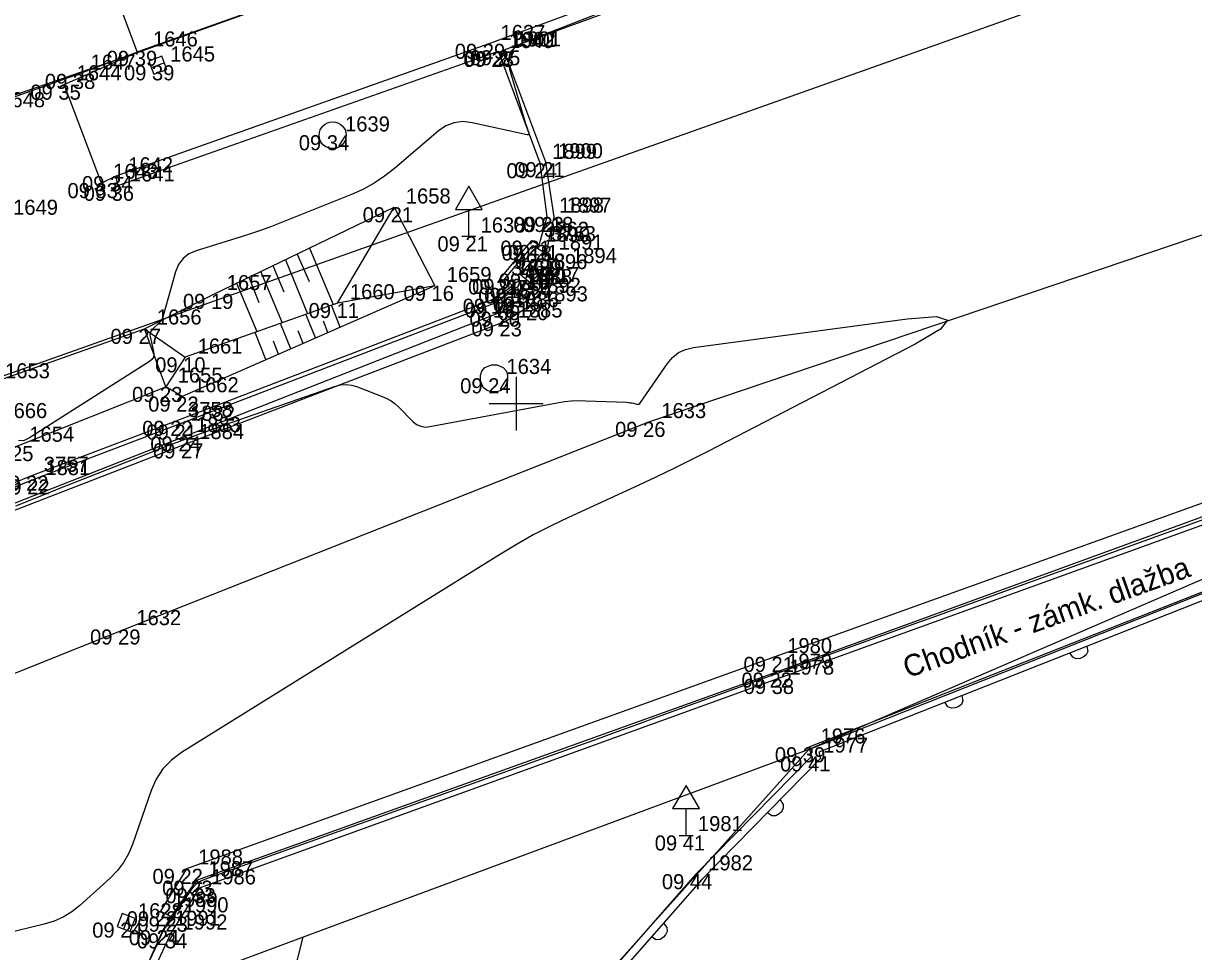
# Model space of a CAD drawing. Extents: x -703403 to -701924, y -1022520 to -1021856.
# Drawn here: x -702934.16 to -702912.41, y -1021985.19 to -1021967.93 of the extents above; entities that cross this region are included whole.
import ezdxf

# ---------------------------------------------------------------- set-up
doc = ezdxf.new("R2010")
doc.units = 0
for name, color, linetype in [('Ex_Minor Contours', 7, 'Continuous'), ('Z_body', 7, 'Continuous'), ('Z_body_cisla', 7, 'Continuous'), ('Z_body_vysky_redukovane', 7, 'Continuous'), ('Z_budova', 7, 'Continuous'), ('Z_chodnik', 7, 'Continuous'), ('Z_dopravni_znacky', 7, 'Continuous'), ('Z_hektometricka_sit', 7, 'Continuous'), ('Z_hrany_paty', 7, 'Continuous'), ('Z_katastr_hranice', 7, 'Continuous'), ('Z_katastr_vnitrni_kresba', 7, 'Continuous'), ('Z_komunikace', 7, 'Continuous'), ('Z_komunikace_osa', 7, 'Continuous'), ('Z_obruba', 7, 'Continuous'), ('Z_ploty', 7, 'Continuous'), ('Z_ploty_znacky', 7, 'Continuous'), ('Z_popisy', 7, 'Continuous'), ('Z_rozhranni', 7, 'Continuous'), ('Z_site_kanalizace_znaky', 7, 'Continuous'), ('Z_technicke_srafy', 7, 'Continuous'), ('Z_vstupy', 7, 'Continuous'), ('Z_zelen_jednotliva', 7, 'Continuous'), ('Z_zlabek', 7, 'Continuous')]:
    doc.layers.add(name, color=color, linetype=linetype)

# ---------------------------------------------------------------- blocks, each defined once
blk = doc.blocks.new('POINT_DISPLAY')
blk.add_line((0, 0), (0, 0))
blk = doc.blocks.new('Z10001')
blk.add_circle((0, 0), 0.25)
blk = doc.blocks.new('Z620')
for p, q in [((-0.17, 0.2), (-0.05, 0.25)), ((-0.05, 0.25), (0.05, 0.25)), ((0.05, 0.25), (0.17, 0.2)), ((-0.25, 0.05), (-0.23, 0.13)), ((-0.25, -0.05), (-0.25, 0.05)), ((-0.23, 0.13), (-0.17, 0.2)), ((0.17, 0.2), (0.23, 0.13)), ((0.23, 0.13), (0.25, 0.05)), ((0.25, 0.05), (0.25, -0.05)), ((-0.2, -0.17), (-0.25, -0.05)), ((-0.13, -0.23), (-0.2, -0.17)), ((0.2, -0.17), (0.13, -0.23)), ((0.25, -0.05), (0.2, -0.17)), ((-0.05, -0.25), (-0.13, -0.23)), ((0.05, -0.25), (-0.05, -0.25)), ((0.13, -0.23), (0.05, -0.25))]:
    blk.add_line(p, q)
blk = doc.blocks.new('Z46260')
for p, q in [((0.13, 0.13), (-0.13, 0.13)), ((-0.13, 0.13), (-0.13, -0.13)), ((0.13, 0), (-0.13, 0)), ((0.13, -0.13), (0.13, 0.13)), ((-0.13, -0.13), (0.13, -0.13))]:
    blk.add_line(p, q)
blk = doc.blocks.new('Z527')
for p, q in [((0, 0.93), (-0.25, 0.5)), ((0.25, 0.5), (0, 0.93)), ((-0.25, 0.5), (0.25, 0.5)), ((0, 0), (0, 0.5)), ((-0.13, 0), (0.13, 0))]:
    blk.add_line(p, q)
blk = doc.blocks.new('Z216')
for p, q in [((-0.17, 0), (-0.15, 0.1)), ((-0.15, 0.1), (-0.1, 0.15)), ((-0.1, 0.15), (-0.03, 0.17)), ((-0.03, 0.17), (0.03, 0.17)), ((0.03, 0.17), (0.1, 0.15)), ((0.1, 0.15), (0.15, 0.1)), ((0.15, 0.1), (0.17, 0))]:
    blk.add_line(p, q)

msp = doc.modelspace()

# ---------------------------------------------------------------- linework, layer by layer
at = {"layer": 'Ex_Minor Contours'}
for points in [[(-702920.837, -1021966.717), (-702924.888, -1021968.297), (-702925.031, -1021968.377), (-702925.118, -1021968.485), (-702925.15, -1021968.619), (-702925.125, -1021968.782), (-702924.823, -1021969.792), (-702924.817, -1021969.814), (-702924.81, -1021969.837), (-702924.802, -1021969.859), (-702924.795, -1021969.881), (-702924.765, -1021969.969), (-702924.761, -1021969.987), (-702924.765, -1021969.999), (-702924.776, -1021970.004), (-702924.795, -1021970.002), (-702925.817, -1021969.777), (-702925.99, -1021969.758), (-702926.153, -1021969.777), (-702926.306, -1021969.837), (-702926.45, -1021969.935), (-702927.259, -1021970.628), (-702927.445, -1021970.774), (-702927.641, -1021970.904), (-702927.847, -1021971.018), (-702928.063, -1021971.114), (-702929.362, -1021971.633), (-702929.546, -1021971.705), (-702929.733, -1021971.773), (-702929.92, -1021971.837), (-702930.109, -1021971.898), (-702930.948, -1021972.158), (-702931.084, -1021972.217), (-702931.192, -1021972.302), (-702931.274, -1021972.413), (-702931.33, -1021972.55), (-702931.563, -1021973.369), (-702931.576, -1021973.407), (-702931.594, -1021973.442), (-702931.617, -1021973.474), (-702931.644, -1021973.504), (-702931.762, -1021973.616), (-702931.786, -1021973.646), (-702931.801, -1021973.678), (-702931.807, -1021973.713), (-702931.802, -1021973.752), (-702931.738, -1021974.031), (-702931.732, -1021974.087), (-702931.743, -1021974.137), (-702931.77, -1021974.18), (-702931.813, -1021974.216), (-702934.045, -1021975.64), (-702934.155, -1021975.69), (-702934.25, -1021975.689)], [(-702934.3, -1021976.899), (-702933.907, -1021976.744), (-702933.513, -1021976.588), (-702931.89, -1021975.945), (-702931.521, -1021975.801), (-702931.151, -1021975.661), (-702930.778, -1021975.524), (-702930.405, -1021975.391), (-702928.374, -1021974.68), (-702928.267, -1021974.652), (-702928.161, -1021974.644), (-702928.054, -1021974.656), (-702927.948, -1021974.687), (-702927.488, -1021974.866), (-702927.403, -1021974.904), (-702927.324, -1021974.95), (-702927.25, -1021975.004), (-702927.182, -1021975.066), (-702926.918, -1021975.331), (-702926.849, -1021975.387), (-702926.773, -1021975.422), (-702926.691, -1021975.436), (-702926.602, -1021975.429), (-702924.234, -1021974.985), (-702924.102, -1021974.964), (-702923.969, -1021974.95), (-702923.836, -1021974.944), (-702923.702, -1021974.946), (-702922.944, -1021974.976), (-702922.92, -1021974.978), (-702922.897, -1021974.98), (-702922.874, -1021974.984), (-702922.851, -1021974.989), (-702922.759, -1021975.01), (-702922.737, -1021975.012), (-702922.718, -1021975.008), (-702922.701, -1021974.998), (-702922.687, -1021974.981), (-702922.187, -1021974.255), (-702922.091, -1021974.141), (-702921.979, -1021974.053), (-702921.85, -1021973.993), (-702921.705, -1021973.959), (-702917.732, -1021973.426), (-702917.187, -1021973.384), (-702916.981, -1021973.448), (-702917.113, -1021973.619), (-702917.583, -1021973.897), (-702921.422, -1021975.883), (-702921.743, -1021976.047), (-702922.066, -1021976.206), (-702922.39, -1021976.363), (-702922.717, -1021976.515), (-702924.025, -1021977.117), (-702924.35, -1021977.272), (-702924.669, -1021977.437), (-702924.983, -1021977.613), (-702925.292, -1021977.798), (-702931.219, -1021981.489), (-702931.407, -1021981.628), (-702931.565, -1021981.793), (-702931.69, -1021981.983), (-702931.785, -1021982.197), (-702932.132, -1021983.197), (-702932.205, -1021983.372), (-702932.298, -1021983.534), (-702932.41, -1021983.682), (-702932.543, -1021983.818), (-702933.113, -1021984.333), (-702933.261, -1021984.451), (-702933.42, -1021984.548), (-702933.59, -1021984.625), (-702933.771, -1021984.68), (-702935.307, -1021985.052)], [(-702931.938, -1021985.626), (-702931.669, -1021985.045), (-702931.657, -1021985.02), (-702931.646, -1021984.996), (-702931.634, -1021984.971), (-702931.623, -1021984.946), (-702931.578, -1021984.846), (-702931.566, -1021984.821), (-702931.553, -1021984.797), (-702931.538, -1021984.774), (-702931.523, -1021984.751), (-702931.44, -1021984.636), (-702931.426, -1021984.616), (-702931.412, -1021984.596), (-702931.399, -1021984.576), (-702931.385, -1021984.556), (-702931.332, -1021984.475), (-702931.319, -1021984.454), (-702931.306, -1021984.434), (-702931.292, -1021984.414), (-702931.279, -1021984.394), (-702931.03, -1021984.032), (-702930.98, -1021983.97), (-702930.923, -1021983.918), (-702930.858, -1021983.876), (-702930.785, -1021983.843), (-702923.835, -1021981.356), (-702923.468, -1021981.225), (-702923.101, -1021981.092), (-702922.735, -1021980.959), (-702922.369, -1021980.826), (-702920.905, -1021980.29), (-702920.538, -1021980.157), (-702920.172, -1021980.024), (-702919.806, -1021979.891), (-702919.439, -1021979.759), (-702917.939, -1021979.22), (-702917.567, -1021979.086), (-702917.195, -1021978.952), (-702916.823, -1021978.818), (-702916.451, -1021978.683), (-702909.467, -1021976.155)]]:
    msp.add_lwpolyline(points, dxfattribs=at)
at = {"layer": 'Z_budova'}
msp.add_line((-702926.22, -1021966.39), (-702931.98, -1021968.44), dxfattribs=at)
at = {"layer": 'Z_chodnik'}
for p, q in [((-702925.51, -1021968.31), (-702932.44, -1021970.77)), ((-702933.4, -1021969.07), (-702931.98, -1021968.44)), ((-702932.71, -1021970.9), (-702933.4, -1021969.07)), ((-702932.44, -1021970.77), (-702932.71, -1021970.9))]:
    msp.add_line(p, q, dxfattribs=at)
at = {"layer": 'Z_hektometricka_sit'}
for p, q in [((-702925, -1021974.5), (-702925, -1021975.5)), ((-702925.5, -1021975), (-702924.5, -1021975))]:
    msp.add_line(p, q, dxfattribs=at)
at = {"layer": 'Z_hrany_paty'}
for p, q in [((-702930.61, -1021972.96), (-702927.27, -1021971.35)), ((-702928.32, -1021973.13), (-702927.27, -1021971.35)), ((-702927.27, -1021971.35), (-702926.51, -1021972.81)), ((-702926.51, -1021972.81), (-702931.21, -1021974.87)), ((-702926.51, -1021972.81), (-702928.32, -1021973.13)), ((-702931.91, -1021973.61), (-702930.61, -1021972.96)), ((-702928.32, -1021973.13), (-702931.15, -1021974.14)), ((-702931.91, -1021973.61), (-702931.15, -1021974.14)), ((-702931.15, -1021974.14), (-702931.51, -1021974.69)), ((-702931.21, -1021974.87), (-702931.51, -1021974.69))]:
    msp.add_line(p, q, dxfattribs=at)
at = {"layer": 'Z_katastr_hranice'}
for p, q in [((-702859.3, -1021955.41), (-702919.56, -1021981.43)), ((-702938.33, -1021975.83), (-702894.96, -1021960.43)), ((-702932.04, -1021968.47), (-702926.31, -1021966.42)), ((-702937.49, -1021970.36), (-702932.04, -1021968.47)), ((-702919.56, -1021981.43), (-702908.85, -1021977.18)), ((-702919.56, -1021981.43), (-702928.96, -1021984.92)), ((-702924.28, -1021986.7), (-702919.56, -1021981.43)), ((-702928.96, -1021984.92), (-702941.75, -1021989.68)), ((-702929.89, -1021988.62), (-702928.96, -1021984.92))]:
    msp.add_line(p, q, dxfattribs=at)
at = {"layer": 'Z_katastr_vnitrni_kresba'}
msp.add_line((-702932.04, -1021968.47), (-702936.3, -1021957.03), dxfattribs=at)
at = {"layer": 'Z_komunikace'}
for p, q in [((-702919.31, -1021966.26), (-702925.23, -1021968.43)), ((-702924.45, -1021970.51), (-702925.23, -1021968.43)), ((-702924.29, -1021971.53), (-702924.45, -1021970.51)), ((-702924.44, -1021972.21), (-702924.29, -1021971.53)), ((-702924.18, -1021972.46), (-702924.44, -1021972.21)), ((-702924.73, -1021973.17), (-702924.18, -1021972.46)), ((-702925.2, -1021973.47), (-702924.73, -1021973.17)), ((-702931.12, -1021975.74), (-702925.2, -1021973.47)), ((-702937.43, -1021978.19), (-702931.12, -1021975.74)), ((-702908.28, -1021975.66), (-702920.18, -1021980)), ((-702920.18, -1021980), (-702930.95, -1021983.87)), ((-702930.95, -1021983.87), (-702931.41, -1021984.54)), ((-702931.41, -1021984.54), (-702931.57, -1021984.79)), ((-702931.57, -1021984.79), (-702932.38, -1021986.62))]:
    msp.add_line(p, q, dxfattribs=at)
at = {"layer": 'Z_komunikace_osa'}
for p, q in [((-702922.53, -1021975.34), (-702910.08, -1021971.13)), ((-702932.29, -1021979.2), (-702922.53, -1021975.34)), ((-702938.42, -1021981.65), (-702932.29, -1021979.2))]:
    msp.add_line(p, q, dxfattribs=at)
at = {"layer": 'Z_obruba'}
for p, q in [((-702919.42, -1021966.06), (-702925.51, -1021968.31)), ((-702925.35, -1021968.46), (-702932.41, -1021970.95)), ((-702924.55, -1021970.53), (-702925.33, -1021968.45)), ((-702924.42, -1021971.53), (-702924.55, -1021970.53)), ((-702932.44, -1021970.77), (-702932.41, -1021970.95)), ((-702924.57, -1021972.05), (-702924.42, -1021971.53)), ((-702925.31, -1021972.69), (-702924.71, -1021971.97)), ((-702924.71, -1021971.97), (-702924.57, -1021972.05)), ((-702925.12, -1021972.85), (-702925.31, -1021972.69)), ((-702925.41, -1021973.05), (-702925.12, -1021972.85)), ((-702931.32, -1021975.32), (-702925.41, -1021973.05)), ((-702925.26, -1021973.29), (-702924.85, -1021973.01)), ((-702924.85, -1021973.01), (-702924.73, -1021973.17)), ((-702931.17, -1021975.61), (-702925.26, -1021973.29)), ((-702934, -1021976.34), (-702931.32, -1021975.32)), ((-702937.48, -1021978.09), (-702931.17, -1021975.61)), ((-702908.24, -1021975.81), (-702920.14, -1021980.12)), ((-702937.6, -1021977.79), (-702934, -1021976.34)), ((-702920.14, -1021980.12), (-702930.89, -1021984.01)), ((-702930.89, -1021984.01), (-702931.42, -1021984.85)), ((-702931.42, -1021984.85), (-702932.25, -1021986.64))]:
    msp.add_line(p, q, dxfattribs=at)
at = {"layer": 'Z_ploty'}
for p, q in [((-702908.79, -1021977.14), (-702919.56, -1021981.39)), ((-702908.73, -1021977.28), (-702919.37, -1021981.48)), ((-702919.56, -1021981.39), (-702919.51, -1021981.56)), ((-702919.51, -1021981.56), (-702921.66, -1021983.75)), ((-702919.34, -1021981.6), (-702921.55, -1021983.85)), ((-702919.37, -1021981.48), (-702919.34, -1021981.6)), ((-702921.66, -1021983.75), (-702924.26, -1021986.71)), ((-702921.55, -1021983.85), (-702924.17, -1021986.83))]:
    msp.add_line(p, q, dxfattribs=at)
at = {"layer": 'Z_rozhranni'}
for p, q in [((-702934.73, -1021974.61), (-702931.91, -1021973.61)), ((-702931.51, -1021974.69), (-702931.91, -1021973.61)), ((-702934.28, -1021975.79), (-702931.51, -1021974.69))]:
    msp.add_line(p, q, dxfattribs=at)
at = {"layer": 'Z_technicke_srafy'}
for p, q in [((-702929.07, -1021972.22), (-702928.85, -1021972.73)), ((-702928.84, -1021972.11), (-702928.4, -1021973.16)), ((-702929.52, -1021972.43), (-702929.32, -1021972.92)), ((-702929.29, -1021972.33), (-702928.88, -1021973.33)), ((-702929.97, -1021972.65), (-702929.78, -1021973.12)), ((-702929.75, -1021972.54), (-702929.35, -1021973.5)), ((-702930.2, -1021972.76), (-702929.82, -1021973.66)), ((-702928.73, -1021973.78), (-702928.91, -1021973.34)), ((-702928.27, -1021973.58), (-702928.43, -1021973.17)), ((-702929.19, -1021973.98), (-702929.38, -1021973.51)), ((-702928.5, -1021973.68), (-702928.58, -1021973.47)), ((-702929.65, -1021974.18), (-702929.85, -1021973.68)), ((-702928.96, -1021973.88), (-702929.05, -1021973.65)), ((-702929.42, -1021974.08), (-702929.51, -1021973.84))]:
    msp.add_line(p, q, dxfattribs=at)
at = {"layer": 'Z_vstupy'}
for p, q in [((-702933.13, -1021968.87), (-702931.98, -1021968.44)), ((-702936.2, -1021969.96), (-702933.13, -1021968.87))]:
    msp.add_line(p, q, dxfattribs=at)
at = {"layer": 'Z_zlabek'}
for p, q in [((-702925.21, -1021972.68), (-702924.69, -1021972.06)), ((-702924.69, -1021972.06), (-702924.44, -1021972.21)), ((-702925.01, -1021972.86), (-702925.21, -1021972.68)), ((-702925.37, -1021973.12), (-702925.01, -1021972.86)), ((-702931.29, -1021975.39), (-702925.37, -1021973.12)), ((-702933.98, -1021976.41), (-702931.29, -1021975.39)), ((-702908.37, -1021975.46), (-702920.19, -1021979.71)), ((-702937.58, -1021977.86), (-702933.98, -1021976.41)), ((-702920.19, -1021979.71), (-702931.13, -1021983.65)), ((-702931.13, -1021983.65), (-702931.61, -1021984.44)), ((-702931.61, -1021984.44), (-702931.41, -1021984.54))]:
    msp.add_line(p, q, dxfattribs=at)

# ---------------------------------------------------------------- block references
at = {"layer": 'Z_body'}
for p in [(-702925.51, -1021968.31), (-702931.98, -1021968.44), (-702925.35, -1021968.46), (-702925.33, -1021968.45), (-702925.23, -1021968.43), (-702931.66, -1021968.71), (-702933.13, -1021968.87), (-702933.4, -1021969.07), (-702928.41, -1021970.01), (-702924.55, -1021970.53), (-702924.45, -1021970.51), (-702932.71, -1021970.9), (-702932.44, -1021970.77), (-702932.41, -1021970.95), (-702927.27, -1021971.35), (-702924.42, -1021971.53), (-702924.29, -1021971.53), (-702925.88, -1021971.89), (-702924.71, -1021971.97), (-702924.69, -1021972.06), (-702924.57, -1021972.05), (-702924.44, -1021972.21), (-702924.18, -1021972.46), (-702925.31, -1021972.69), (-702925.21, -1021972.68), (-702924.74, -1021972.58), (-702926.51, -1021972.81), (-702925.12, -1021972.85), (-702925.01, -1021972.86), (-702930.61, -1021972.96), (-702928.32, -1021973.13), (-702925.41, -1021973.05), (-702925.37, -1021973.12), (-702924.85, -1021973.01), (-702925.26, -1021973.29), (-702924.73, -1021973.17), (-702925.2, -1021973.47), (-702931.91, -1021973.61), (-702931.15, -1021974.14), (-702925.41, -1021974.53), (-702931.51, -1021974.69), (-702931.21, -1021974.87), (-702931.32, -1021975.32), (-702931.29, -1021975.39), (-702922.53, -1021975.34), (-702931.17, -1021975.61), (-702931.12, -1021975.74), (-702934, -1021976.34), (-702933.98, -1021976.41), (-702932.29, -1021979.2), (-702920.19, -1021979.71), (-702920.18, -1021980), (-702920.14, -1021980.12), (-702919.56, -1021981.39), (-702919.51, -1021981.56), (-702921.84, -1021983.03), (-702931.13, -1021983.65), (-702921.66, -1021983.75), (-702930.95, -1021983.87), (-702930.89, -1021984.01), (-702931.61, -1021984.44), (-702932.25, -1021984.65), (-702931.41, -1021984.54), (-702931.57, -1021984.79), (-702931.42, -1021984.85)]:
    msp.add_blockref('POINT_DISPLAY', p, dxfattribs=at)
at = {"layer": 'Z_dopravni_znacky'}
for p in [(-702925.88, -1021971.89), (-702921.84, -1021983.03)]:
    msp.add_blockref('Z527', p, dxfattribs=at)
at = {"layer": 'Z_ploty_znacky'}
for p, rotation in [((-702914.55, -1021979.57), -158.5), ((-702916.87, -1021980.49), -158.5), ((-702920.21, -1021982.49), -134.60000000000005), ((-702922.37, -1021984.79), -131.19999999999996)]:
    msp.add_blockref('Z216', p, dxfattribs=dict(at, rotation=rotation))
at = {"layer": 'Z_site_kanalizace_znaky'}
for p, rotation in [((-702931.66, -1021968.71), 20.7), ((-702924.74, -1021972.58), 48.6), ((-702932.25, -1021984.65), 69.3)]:
    msp.add_blockref('Z46260', p, dxfattribs=dict(at, rotation=rotation))
msp.add_blockref('Z620', (-702925.41, -1021974.53), dxfattribs=at)
at = {"layer": 'Z_zelen_jednotliva'}
msp.add_blockref('Z10001', (-702928.41, -1021970.01), dxfattribs=at)

# ---------------------------------------------------------------- texts
at = {"layer": 'Z_body_cisla'}
for s, p in [('1646', (-702931.75, -1021968.36)), ('1637', (-702925.29, -1021968.24)), ('1640', (-702925.13, -1021968.39)), ('1902', (-702925.1, -1021968.37)), ('1901', (-702925, -1021968.36)), ('1645', (-702931.43, -1021968.64)), ('1647', (-702932.91, -1021968.79)), ('1644', (-702933.17, -1021968.99)), ('1648', (-702934.59, -1021969.49)), ('1639', (-702928.18, -1021969.94)), ('1899', (-702924.33, -1021970.45)), ('1900', (-702924.22, -1021970.44)), ('1643', (-702932.49, -1021970.82)), ('1642', (-702932.21, -1021970.7)), ('1641', (-702932.18, -1021970.87)), ('1658', (-702927.05, -1021971.28)), ('1898', (-702924.2, -1021971.45)), ('1897', (-702924.06, -1021971.45)), ('1649', (-702934.35, -1021971.49)), ('1638', (-702925.66, -1021971.82)), ('3762', (-702924.48, -1021971.9)), ('1890', (-702924.46, -1021971.99)), ('3763', (-702924.35, -1021971.98)), ('1891', (-702924.21, -1021972.14)), ('1896', (-702924.51, -1021972.5)), ('1894', (-702923.96, -1021972.39)), ('1659', (-702926.29, -1021972.74)), ('3761', (-702925.09, -1021972.62)), ('1889', (-702924.99, -1021972.61)), ('3760', (-702924.9, -1021972.78)), ('1888', (-702924.79, -1021972.78)), ('1657', (-702930.38, -1021972.89)), ('3759', (-702925.19, -1021972.98)), ('1892', (-702924.63, -1021972.94)), ('1660', (-702928.09, -1021973.06)), ('1887', (-702925.14, -1021973.04)), ('1886', (-702925.04, -1021973.21)), ('1893', (-702924.5, -1021973.1)), ('1885', (-702924.97, -1021973.4)), ('1656', (-702931.68, -1021973.53)), ('1661', (-702930.92, -1021974.07)), ('1634', (-702925.18, -1021974.45)), ('1653', (-702934.5, -1021974.53)), ('1655', (-702931.29, -1021974.61)), ('1662', (-702930.99, -1021974.79)), ('1666', (-702934.55, -1021975.27)), ('3758', (-702931.1, -1021975.25)), ('1882', (-702931.06, -1021975.32)), ('1633', (-702922.3, -1021975.27)), ('1883', (-702930.95, -1021975.53)), ('1654', (-702934.05, -1021975.71)), ('1884', (-702930.89, -1021975.66)), ('3757', (-702933.78, -1021976.27)), ('1881', (-702933.75, -1021976.33)), ('1632', (-702932.06, -1021979.12)), ('1980', (-702919.96, -1021979.64)), ('1979', (-702919.96, -1021979.93)), ('1978', (-702919.92, -1021980.04)), ('1976', (-702919.34, -1021981.32)), ('1977', (-702919.29, -1021981.49)), ('1981', (-702921.62, -1021982.95)), ('1988', (-702930.91, -1021983.57)), ('1987', (-702930.72, -1021983.79)), ('1982', (-702921.43, -1021983.68)), ('1986', (-702930.67, -1021983.94)), ('1989', (-702931.38, -1021984.36)), ('1990', (-702931.18, -1021984.46)), ('1628', (-702932.03, -1021984.57)), ('1991', (-702931.34, -1021984.71)), ('1992', (-702931.2, -1021984.78))]:
    msp.add_text(s, height=0.28, dxfattribs=at).set_placement(p)
at = {"layer": 'Z_body_vysky_redukovane'}
for s, p in [('09 29', (-702926.14, -1021968.59)), ('09 39', (-702932.61, -1021968.72)), ('09 28', (-702925.98, -1021968.74)), ('09 27', (-702925.96, -1021968.73)), ('09 25', (-702925.86, -1021968.71)), ('09 39', (-702932.29, -1021968.99)), ('09 38', (-702933.76, -1021969.15)), ('09 35', (-702934.03, -1021969.35)), ('09 34', (-702929.04, -1021970.29)), ('09 24', (-702925.18, -1021970.81)), ('09 21', (-702925.033, -1021970.79)), ('09 33', (-702933.34, -1021971.18)), ('09 34', (-702933.07, -1021971.05)), ('09 36', (-702933.04, -1021971.23)), ('09 21', (-702927.853, -1021971.63)), ('09 23', (-702925.05, -1021971.81)), ('09 18', (-702924.873, -1021971.81)), ('09 21', (-702926.463, -1021972.17)), ('09 21', (-702925.293, -1021972.25)), ('09 18', (-702925.273, -1021972.34)), ('09 21', (-702925.153, -1021972.33)), ('09 18', (-702925.023, -1021972.49)), ('09 17', (-702924.763, -1021972.74)), ('09 21', (-702925.893, -1021972.97)), ('09 20', (-702925.817, -1021972.96)), ('09 16', (-702925.323, -1021972.86)), ('09 16', (-702927.093, -1021973.09)), ('09 18', (-702925.703, -1021973.13)), ('09 17', (-702925.593, -1021973.14)), ('09 19', (-702931.193, -1021973.24)), ('09 11', (-702928.857, -1021973.41)), ('09 18', (-702925.993, -1021973.33)), ('09 18', (-702925.953, -1021973.4)), ('09 19', (-702925.433, -1021973.29)), ('09 20', (-702925.867, -1021973.57)), ('09 20', (-702925.337, -1021973.45)), ('09 23', (-702925.83, -1021973.75)), ('09 27', (-702932.54, -1021973.89)), ('09 10', (-702931.71, -1021974.42)), ('09 24', (-702926.04, -1021974.81)), ('09 23', (-702932.14, -1021974.97)), ('09 22', (-702931.84, -1021975.15)), ('09 22', (-702931.95, -1021975.6)), ('09 21', (-702931.873, -1021975.67)), ('09 26', (-702923.16, -1021975.62)), ('09 24', (-702931.8, -1021975.89)), ('09 27', (-702931.75, -1021976.02)), ('09 25', (-702934.91, -1021976.07)), ('09 22', (-702934.63, -1021976.62)), ('09 22', (-702934.61, -1021976.69)), ('09 29', (-702932.92, -1021979.48)), ('09 21', (-702920.773, -1021979.99)), ('09 22', (-702920.81, -1021980.28)), ('09 38', (-702920.77, -1021980.4)), ('09 39', (-702920.19, -1021981.67)), ('09 41', (-702920.093, -1021981.84)), ('09 41', (-702922.423, -1021983.31)), ('09 22', (-702931.76, -1021983.93)), ('09 44', (-702922.29, -1021984.03)), ('09 23', (-702931.58, -1021984.15)), ('09 33', (-702931.52, -1021984.29)), ('09 22', (-702932.24, -1021984.72)), ('09 24', (-702932.88, -1021984.93)), ('09 23', (-702932.04, -1021984.82)), ('09 24', (-702932.2, -1021985.07)), ('09 34', (-702932.05, -1021985.13))]:
    msp.add_text(s, height=0.28, dxfattribs=at).set_placement(p)
at = {"layer": 'Z_popisy'}
msp.add_text('Chodník - zámk. dlažba', height=0.4, rotation=19.8, dxfattribs=at).set_placement((-702917.72, -1021980.11))

doc.saveas('drawing.dxf')
